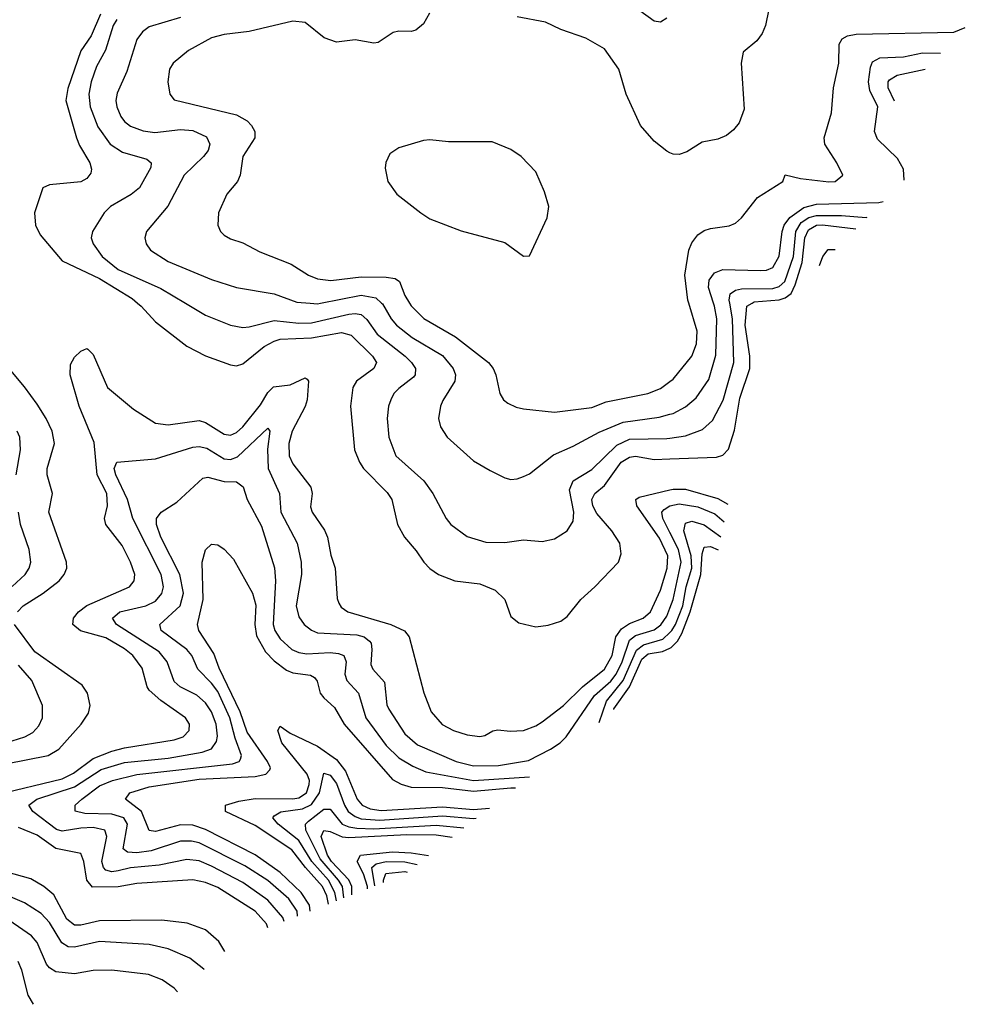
# Model space of a CAD drawing. Header units: inches. Extents: x 1308407 to 1441228, y 959628 to 1036311.
# Tile 512 of 656: x 1417914 to 1420948, y 967752 to 970909. Entities that reach past the tile are written whole.
import ezdxf

# ---------------------------------------------------------------- set-up
doc = ezdxf.new("R2010")
doc.units = ezdxf.units.IN
doc.header["$MEASUREMENT"] = 0
for name, color, linetype in [('B4916', 7, 'Continuous'), ('B4917', 7, 'Continuous'), ('B4926', 7, 'Continuous'), ('B4927', 7, 'Continuous')]:
    doc.layers.add(name, color=color, linetype=linetype)

msp = doc.modelspace()

# ---------------------------------------------------------------- linework, layer by layer
at = {"layer": 'B4916', "color": 5}
for points, elevation in [([(1418291.9, 970000), (1418303.9, 969990), (1418350, 969940.5), (1418450, 969862.5), (1418510, 969831.5), (1418590, 969802.4), (1418610, 969799.2), (1418630, 969805), (1418698.9, 969861.1), (1418730, 969878.6), (1418750, 969884.5), (1418850, 969888.4), (1418946.4, 969906.4), (1418977, 969897), (1419046.2, 969830), (1419058.6, 969810), (1419050.1, 969790), (1418994.6, 969750), (1418982.5, 969730), (1418975.5, 969670), (1418987.7, 969530), (1419003.9, 969490), (1419017.3, 969470), (1419093.1, 969393.1), (1419108.3, 969370), (1419126.4, 969290), (1419148.8, 969250), (1419186.3, 969206.3), (1419210.2, 969170), (1419230, 969149.2), (1419257.4, 969130), (1419309.6, 969109.6), (1419390, 969099.8), (1419439.3, 969079.3), (1419470.1, 969050.1), (1419490, 968995.5), (1419515.3, 968975.2), (1419570, 968962.4), (1419610, 968967.7), (1419650, 968980.6), (1419670, 968995.5), (1419714, 969050), (1419759, 969090), (1419834.9, 969170), (1419843.7, 969196.3), (1419839.2, 969230), (1419814, 969270), (1419765.2, 969325.2), (1419752.7, 969350), (1419749.9, 969370), (1419759, 969390), (1419790, 969415.9), (1419844.1, 969490), (1419870, 969506.7), (1419890, 969508.9), (1419950, 969498.8), (1420000, 969500.7)], 2920), ([(1418446, 970000), (1418510, 969962), (1418590, 969929.5), (1418630, 969922.5), (1418650, 969923.8), (1418730, 969944.1), (1418810, 969936.4), (1418850, 969937.4), (1418970, 969964.4), (1418990, 969967.1), (1419010, 969963.4), (1419027.4, 969947.4), (1419060.8, 969900.8), (1419150.7, 969830), (1419171.3, 969810), (1419183.9, 969790), (1419182.7, 969770), (1419177.2, 969762.8), (1419130, 969726.2), (1419114.5, 969710), (1419104.3, 969690), (1419097.1, 969670), (1419093, 969630), (1419098.8, 969570), (1419120.6, 969510), (1419210.2, 969430), (1419239.3, 969390), (1419281.8, 969310), (1419297.3, 969290), (1419350, 969252.1), (1419410, 969234), (1419470, 969232.9), (1419530, 969241.6), (1419590, 969235.8), (1419630, 969244.6), (1419670, 969270.3), (1419690, 969300.7), (1419691.7, 969330), (1419678.2, 969401.8), (1419689.3, 969430), (1419750, 969466.8), (1419830, 969544.6), (1419870, 969563.8), (1419990, 969565.8), (1420000, 969567.2)], 2940), ([(1418846.1, 970000), (1418870, 969998.3), (1418878.8, 970000)], 2960), ([(1419075.3, 970000), (1419077.8, 969997.8), (1419105.5, 969950), (1419123.1, 969930), (1419173.4, 969890), (1419270, 969832.4), (1419304.7, 969790), (1419311.8, 969770), (1419310.1, 969750), (1419271.9, 969688.1), (1419264.3, 969670), (1419257.8, 969630), (1419263.7, 969603.7), (1419285.8, 969570), (1419370, 969494.3), (1419423.1, 969463.1), (1419470, 969439.5), (1419490, 969434.9), (1419510, 969436.5), (1419530, 969444.6), (1419550, 969452.9), (1419626.1, 969513.9), (1419690, 969541.5), (1419773.5, 969586.5), (1419850, 969618.5), (1419965.5, 969634.5), (1420000, 969643.8)], 2960), ([(1419164.9, 970000), (1419170, 969991.7), (1419210.4, 969950.4), (1419312.1, 969892.1), (1419417.7, 969810), (1419433.4, 969790), (1419441.4, 969770), (1419454.7, 969710), (1419466.3, 969690), (1419479.8, 969679.8), (1419506.5, 969666.5), (1419530, 969661.1), (1419630, 969650.1), (1419750, 969665.1), (1419795.9, 969684.1), (1419929.5, 969710.5), (1419970, 969726.8), (1420000, 969748.7)], 2980), ([(1417836.9, 968423.1), (1418050, 968475.1), (1418086.6, 968493.4), (1418150, 968539.9), (1418210, 968563.6), (1418250, 968574), (1418410, 968599.5), (1418438.4, 968610), (1418457.5, 968630), (1418459.2, 968650), (1418446.5, 968670), (1418366.5, 968726.5), (1418330, 968759.2), (1418322.8, 968770), (1418306.7, 968830), (1418276.6, 968870), (1418250, 968892), (1418190, 968926.6), (1418109.7, 968949.7), (1418084.6, 968970), (1418086.8, 968990), (1418103.1, 969010), (1418130, 969031), (1418266.8, 969090), (1418281.7, 969110), (1418283.4, 969130), (1418269.9, 969169.9), (1418243.1, 969223.1), (1418190.9, 969290), (1418186.7, 969310), (1418196.3, 969350), (1418193.5, 969390), (1418162.3, 969450), (1418153, 969553), (1418104.7, 969670), (1418076.1, 969770), (1418076.8, 969803.2), (1418090, 969827), (1418110, 969846), (1418130, 969854.6), (1418132.6, 969852.6), (1418150, 969835.8), (1418195.6, 969730), (1418279.7, 969659.7), (1418350, 969615.4), (1418390, 969609.6), (1418490, 969623.4), (1418510, 969617.5), (1418570, 969580.5), (1418590, 969576.5), (1418610, 969585.4), (1418630, 969603.5), (1418686.6, 969673.5), (1418710, 969713.3), (1418728.4, 969731.6), (1418781.7, 969738.3), (1418830, 969760.1), (1418836.4, 969756.4), (1418840.9, 969750), (1418835.9, 969690), (1418830, 969668.5), (1418788, 969590), (1418777.6, 969550), (1418778.2, 969510), (1418790, 969484.4), (1418847.9, 969410), (1418852.5, 969390), (1418847.4, 969347.4), (1418852.1, 969330), (1418892.1, 969272.1), (1418901.2, 969250), (1418912, 969192), (1418925.8, 969150), (1418933.1, 969053.1), (1418938, 969038), (1418945.7, 969025.7), (1418966.3, 969010), (1419104.7, 968970), (1419148.9, 968948.9), (1419163.5, 968930), (1419210.1, 968750.1), (1419234.3, 968690), (1419269.2, 968649.2), (1419305.7, 968630), (1419350, 968615.9), (1419390, 968610.2), (1419406.7, 968613.3), (1419431.6, 968628.4), (1419447.6, 968632.4), (1419487.4, 968627.4), (1419530, 968630.1), (1419570, 968644.6), (1419590, 968657.5), (1419659, 968710), (1419720.1, 968770), (1419790, 968826.9), (1419814.5, 968870), (1419826.6, 968930), (1419844.3, 968955.7), (1419870, 968972.7), (1419914.5, 968990), (1419937.5, 969010), (1419970, 969080.2), (1419991.1, 969150), (1419992.9, 969190), (1419966.7, 969246.7), (1419893.5, 969350), (1419891, 969370), (1419901.6, 969378.4), (1420000, 969401)], 2880), ([(1417907.3, 969010), (1417925.3, 969030), (1417990, 969070.5), (1418040.7, 969110), (1418057.3, 969130), (1418065, 969150), (1418064.6, 969170), (1418007.2, 969330), (1418019.9, 969390), (1418002.4, 969450), (1418001.8, 969470), (1418025.9, 969550), (1418018.1, 969590), (1417999.5, 969630), (1417970, 969676.1), (1417930, 969731.9), (1417880.2, 969790)], 2920), ([(1417903.1, 969450), (1417916.7, 969530), (1417914.4, 969570), (1417906.3, 969590)], 2940), ([(1418762.3, 968017.4), (1418758.3, 968030), (1418710, 968085.6), (1418630, 968142.2), (1418530, 968195.3), (1418490, 968211.8), (1418450, 968215.8), (1418361.7, 968198.3), (1418270, 968189), (1418230, 968179.3), (1418210, 968177.1), (1418190, 968182.5), (1418182.6, 968190), (1418177.5, 968210), (1418193.4, 968290), (1418186.9, 968310), (1418150, 968318.8), (1418110, 968316.9), (1418050, 968306.5), (1418032, 968312), (1417956.5, 968370), (1417943.4, 968390), (1417969, 968410), (1418090, 968449.1), (1418175.7, 968504.3), (1418250, 968527.7), (1418390, 968540.6), (1418499.5, 968560.5), (1418529.1, 968570.9), (1418546, 968594), (1418548.9, 968611.1), (1418544.3, 968650), (1418529.9, 968690), (1418510, 968719), (1418482.7, 968742.7), (1418429.2, 968770), (1418410, 968786.9), (1418387.2, 968850), (1418361.7, 968881.7), (1418224.9, 968970), (1418212.2, 968990), (1418235.3, 969010), (1418319.3, 969030), (1418350, 969044.9), (1418370.5, 969069.5), (1418375, 969090), (1418367.7, 969130), (1418277.1, 969310), (1418260.1, 969370), (1418223.1, 969450), (1418217.5, 969470), (1418226, 969490), (1418350, 969500.6), (1418470, 969538.8), (1418490, 969540.8), (1418514.8, 969534.8), (1418570, 969500.9), (1418590, 969498.4), (1418612.5, 969507.5), (1418710, 969599), (1418716.3, 969590), (1418708.6, 969531.4), (1418711.1, 969470), (1418747.6, 969390), (1418751.8, 969330), (1418804.7, 969230), (1418817.6, 969170), (1418817.9, 969130), (1418801, 969030), (1418810, 968994.3), (1418826.3, 968970), (1418850, 968951.3), (1418870, 968943.4), (1418996.1, 968936.1), (1419019.3, 968930), (1419036.5, 968916.5), (1419041.7, 968910), (1419043.9, 968890), (1419041.1, 968841.1), (1419046.6, 968826.6), (1419084.4, 968784.4), (1419092.2, 968712.2), (1419097.9, 968697.9), (1419150, 968619.1), (1419190, 968584.1), (1419314, 968530), (1419370, 968516.5), (1419450, 968517.6), (1419546.5, 968533.5), (1419616.8, 968570), (1419647.5, 968590), (1419667.2, 968610), (1419758.2, 968741.8), (1419810, 968788.4), (1419827.4, 968810), (1419846.7, 968850), (1419870, 968919), (1419890, 968934.1), (1419950, 968952.5), (1419971.3, 968968.7), (1419990, 968996), (1420000, 969021.9)], 2860), ([(1418805.4, 968034.4), (1418804.8, 968050), (1418777.7, 968090), (1418710, 968149.1), (1418636.1, 968196.1), (1418490, 968269.7), (1418464.9, 968275.1), (1418430, 968275.1), (1418335.9, 968244.1), (1418290, 968237.4), (1418259.7, 968239.7), (1418246.4, 968250), (1418260.5, 968330), (1418248.3, 968350), (1418210, 968362), (1418123.3, 968363.3), (1418091.6, 968371.6), (1418092.4, 968390), (1418113.5, 968410), (1418170, 968452.9), (1418212.2, 968470), (1418290, 968488.5), (1418596.6, 968523.4), (1418617.8, 968530), (1418622.4, 968537.6), (1418626, 968550), (1418605.5, 968605.5), (1418588.8, 968670), (1418550, 968754.5), (1418530, 968781.6), (1418486.1, 968826.1), (1418466.2, 968870), (1418450.8, 968890), (1418368.5, 968950), (1418364.1, 968970), (1418429.1, 969030), (1418439.4, 969070), (1418427.8, 969130), (1418366.5, 969250), (1418352.7, 969290), (1418352.8, 969310), (1418368.4, 969330), (1418418.1, 969361.9), (1418501.6, 969438.4), (1418517.8, 969442.2), (1418570, 969428.5), (1418610, 969427.5), (1418631.2, 969411.2), (1418643.7, 969370), (1418690, 969284.9), (1418731.5, 969151.5), (1418734.5, 969110), (1418727.1, 968970), (1418733.1, 968950), (1418750, 968923.8), (1418786.9, 968890), (1418810, 968879.5), (1418835.6, 968875.6), (1418910, 968880.2), (1418937.2, 968877.2), (1418954.3, 968870), (1418961.1, 968850), (1418957.5, 968810), (1418963.3, 968790), (1419001.2, 968750), (1419024.2, 968670), (1419090, 968581.7), (1419130, 968542.6), (1419175.4, 968515.4), (1419217.4, 968497.4), (1419370, 968469.5), (1419549.2, 968480.8)], 2840), ([(1417890, 969091.5), (1417931.4, 969130), (1417944.2, 969150), (1417949.8, 969170), (1417944.5, 969210), (1417916.9, 969290), (1417909.9, 969330)], 2940), ([(1420000, 969265.2), (1419977.8, 969310), (1419974, 969330), (1419981.5, 969338.5), (1419999.9, 969350)], 2860), ([(1418845.9, 968050.3), (1418843.4, 968070), (1418817.5, 968110), (1418750, 968174.7), (1418670, 968231), (1418510, 968312), (1418470, 968326), (1418430, 968327.4), (1418350, 968306), (1418330, 968308.9), (1418304.6, 968370), (1418253.6, 968410), (1418267, 968430), (1418330, 968448.8), (1418490, 968473.6), (1418670, 968482.6), (1418704.1, 968490), (1418716.4, 968503.5), (1418718.5, 968510), (1418709.3, 968530), (1418644.3, 968624.3), (1418621.3, 968690), (1418554, 968830), (1418536.6, 968876.6), (1418488.9, 968950), (1418484.2, 968970), (1418502.5, 969050), (1418499.2, 969170), (1418510.6, 969209.4), (1418530, 969227.6), (1418550, 969225.5), (1418570, 969211.3), (1418599.7, 969179.7), (1418660.8, 969070), (1418671.4, 969031.4), (1418668.4, 968970), (1418673.7, 968933.7), (1418702.5, 968882.5), (1418730, 968852.7), (1418770, 968823.1), (1418790, 968814.3), (1418846.9, 968806.9), (1418859.4, 968799.4), (1418868.4, 968788.4), (1418878.6, 968750), (1418890, 968734.7), (1418923.6, 968703.6), (1418955.4, 968650), (1419110, 968472.9), (1419137.5, 968457.5), (1419170, 968448.4), (1419270, 968447.3), (1419370, 968435.4), (1419490, 968446.3), (1419504.2, 968445.7)], 2820), ([(1417870, 968523.4), (1418005.5, 968550), (1418039.4, 968570), (1418111.9, 968650), (1418135.1, 968684.9), (1418140.2, 968710), (1418131.2, 968750), (1418114.7, 968774.7), (1417962.5, 968882.5), (1417897.9, 968970)], 2920), ([(1419773.4, 968655.1), (1419796.1, 968723.9), (1419850, 968790.1), (1419892.6, 968887.4), (1419915.3, 968904.7), (1419977.2, 968922.8), (1420000, 968943.8)], 2840), ([(1419820.1, 968697.4), (1419820.5, 968699.5), (1419870.7, 968770), (1419910, 968859), (1419930, 968875.2), (1419976.6, 968883.4), (1420000, 968893.6)], 2820), ([(1417890, 968596.8), (1417931, 968609), (1417956.1, 968623.9), (1417975.6, 968644.4), (1417987.2, 968670), (1417987.8, 968710), (1417952.6, 968790), (1417910, 968839.5)], 2940), ([(1418904.8, 968073.4), (1418899.5, 968099.5), (1418885.1, 968130), (1418831.3, 968190), (1418787.6, 968247.6), (1418670, 968325.5), (1418574.7, 968370), (1418574.6, 968390), (1418616.9, 968403.1), (1418670, 968411.4), (1418790, 968410.6), (1418810, 968414.1), (1418834.1, 968430), (1418843.2, 968456.8), (1418843.6, 968470), (1418836, 968490), (1418755.6, 968590), (1418742.7, 968630), (1418750, 968643.6), (1418781.7, 968621.7), (1418870, 968580.1), (1418930, 968537), (1418958.9, 968498.9), (1418996.9, 968410), (1419013.2, 968390), (1419038.1, 968378.1), (1419073.8, 968373.8), (1419270, 968385.5), (1419370, 968376.1), (1419421.1, 968381.1)], 2780), ([(1418930.1, 968083.3), (1418925.3, 968110), (1418904.4, 968150), (1418851.5, 968210), (1418810, 968277.1), (1418743.2, 968330), (1418726.2, 968350), (1418730, 968355.9), (1418751.4, 968368.6), (1418821.3, 968378.7), (1418850, 968392.7), (1418875.5, 968430), (1418890, 968492.6), (1418910, 968486.8), (1418930, 968459.8), (1418955.9, 968390), (1418967.9, 968370), (1418990, 968353.7), (1419010, 968346.5), (1419070, 968342.5), (1419270, 968356), (1419370, 968347.5), (1419378.8, 968348.2)], 2760), ([(1418954.3, 968092.8), (1418949.3, 968130), (1418937.4, 968150), (1418878.4, 968218.4), (1418832.2, 968310), (1418831, 968330), (1418840.8, 968339.2), (1418890, 968377.6), (1418910, 968377.9), (1418948.8, 968330), (1418970, 968320.5), (1418996.2, 968316.2), (1419050, 968314.8), (1419250, 968326.3), (1419339.3, 968317.5)], 2740), ([(1418709.7, 967996.8), (1418705.8, 968010), (1418669.9, 968050), (1418550, 968126.3), (1418510, 968142.6), (1418470, 968151.5), (1418290, 968139.1), (1418230, 968128.9), (1418147.9, 968127.9), (1418129.7, 968149.7), (1418120.3, 968210), (1418110, 968235.2), (1418030, 968251.2), (1417970, 968294), (1417910, 968319.2)], 2880), ([(1418979.7, 968102.8), (1418979.3, 968130), (1418970, 968151.1), (1418914.9, 968210), (1418902, 968230), (1418881.6, 968290), (1418890, 968309.5), (1418910, 968306.4), (1418949.1, 968289.1), (1418970, 968286.3), (1419156.3, 968296.3), (1419250, 968295), (1419301.1, 968287.8)], 2720), ([(1419029.8, 968122.5), (1419030, 968130), (1419017.6, 968170), (1418996.5, 968210), (1419007.6, 968230), (1419110, 968241), (1419170, 968237.1), (1419225.1, 968228.7)], 2680), ([(1419053.4, 968131.8), (1419044.2, 968190), (1419057.6, 968202.4), (1419090, 968210), (1419150, 968208.3), (1419188.9, 968200.6)], 2660), ([(1418571.8, 967921.7), (1418553.4, 967953.4), (1418510.3, 967990.3), (1418451.6, 968011.6), (1418370, 968021.6), (1418170, 968019.1), (1418110, 968005.6), (1418090, 968005.3), (1418065.1, 968025.1), (1418023.4, 968103.4), (1417991.8, 968130), (1417950, 968154.4), (1417870, 968177.1)], 2920), ([(1419081.5, 968142.8), (1419081.2, 968150), (1419088.8, 968171.2), (1419150, 968177.3), (1419157, 968175.7)], 2640), ([(1418505.9, 967863.2), (1418504.9, 967864.9), (1418459.6, 967899.6), (1418390, 967929.4), (1418330, 967943.1), (1418170, 967952.9), (1418090, 967935.6), (1418070, 967936.6), (1418049.2, 967949.2), (1418010, 968014.6), (1417983.3, 968043.3), (1417930, 968077), (1417870, 968102.8)], 2940), ([(1418420.8, 967791.9), (1418410, 967804.1), (1418371.1, 967830), (1418327.4, 967847.4), (1418210, 967861.5), (1418150, 967860.4), (1418090, 967849.3), (1418030, 967855.6), (1418010, 967868.4), (1418000.5, 967880.5), (1417970, 967949.8), (1417951.8, 967971.9), (1417850, 968041.1)], 2960), ([(1417958.4, 967751.9), (1417941.1, 967781.1), (1417921.2, 967861.2), (1417909.6, 967889.6)], 2980)]:
    msp.add_lwpolyline(points, dxfattribs=dict(at, elevation=elevation))
at = {"layer": 'B4917', "color": 5}
for points, elevation in [([(1419990, 970913.6), (1419970, 970901.3), (1419950, 970904.7), (1419876.3, 970956.3)], 2960), ([(1418173.1, 970926.9), (1418143.2, 970856.8), (1418110, 970809.3), (1418068.4, 970688.4), (1418062.3, 970650), (1418096, 970530), (1418105.5, 970505.5), (1418139.1, 970450), (1418145, 970430), (1418142.9, 970417.1), (1418130, 970399.8), (1418110, 970389.1), (1418010, 970379.6), (1417988.7, 970370), (1417961.5, 970290), (1417965.1, 970250), (1417979.4, 970219.4), (1418050, 970136), (1418170, 970079.2), (1418274.5, 970014.5), (1418291.9, 970000)], 2920), ([(1418225.5, 970910), (1418214.1, 970890), (1418189.2, 970810.8), (1418161, 970759), (1418143.4, 970710), (1418136.2, 970670), (1418140.1, 970630), (1418165.2, 970565.2), (1418204.4, 970510), (1418244.2, 970484.2), (1418321.5, 970461.5), (1418335.5, 970450), (1418335.3, 970435.3), (1418298.1, 970370), (1418271.4, 970348.6), (1418205.4, 970310), (1418185.4, 970290), (1418147.5, 970230), (1418143.5, 970210), (1418149.4, 970190), (1418178.9, 970150), (1418230, 970107.7), (1418366.9, 970046.9), (1418446, 970000)], 2940), ([(1418430, 970915.8), (1418330, 970886), (1418307.9, 970870), (1418290, 970845.7), (1418257.5, 970742.5), (1418226.8, 970673.1), (1418222.6, 970650), (1418225.4, 970630), (1418238.6, 970598.6), (1418250, 970582.5), (1418270, 970567.1), (1418310, 970552.9), (1418347.7, 970547.7), (1418430, 970556.9), (1418470, 970553.3), (1418512.9, 970532.9), (1418524.5, 970510), (1418518.9, 970490), (1418503.8, 970470), (1418441.5, 970410), (1418389.1, 970310.9), (1418321.2, 970230), (1418315.8, 970210), (1418319.6, 970190), (1418334, 970170), (1418390, 970133.9), (1418530, 970076.4), (1418610, 970050.1), (1418730, 970029.6), (1418803.1, 970003.1), (1418846.1, 970000)], 2960), ([(1419229.2, 970930), (1419210, 970895.4), (1419184.6, 970875.4), (1419170, 970871.6), (1419130, 970872.5), (1419112.6, 970867.4), (1419064.6, 970835.4), (1419050, 970833.6), (1418990, 970844.4), (1418930, 970836.5), (1418890.5, 970850.5), (1418830, 970899.8), (1418790, 970904.4), (1418650, 970871.5), (1418570, 970861.5), (1418529.7, 970850.3), (1418455.3, 970810), (1418406, 970770), (1418395.2, 970750), (1418389.4, 970710), (1418396.2, 970670), (1418410, 970651.6), (1418610, 970604.2), (1418644.4, 970584.4), (1418658.3, 970570), (1418668.7, 970550), (1418668.6, 970530), (1418629.5, 970470), (1418621.5, 970410), (1418612.8, 970390), (1418579, 970350), (1418551.5, 970290), (1418550.3, 970250), (1418558.7, 970230), (1418570, 970217.6), (1418590, 970206), (1418630, 970193.2), (1418684.1, 970164.1), (1418785, 970125), (1418840.8, 970090), (1418870, 970077.9), (1418912.5, 970072.5), (1419010, 970084.7), (1419090, 970083.8), (1419118.7, 970078.7), (1419132.2, 970070), (1419150, 970024.2), (1419164.9, 970000)], 2980), ([(1420000, 970482.4), (1419990, 970487.1), (1419950, 970519.1), (1419906, 970570), (1419859.4, 970670), (1419835.8, 970750), (1419790, 970815.4), (1419729.9, 970849.8), (1419650, 970877.8), (1419600.7, 970900.7), (1419510, 970917.8)], 2980), ([(1418878.8, 970000), (1419010, 970026.1), (1419056.6, 970016.6), (1419075.3, 970000)], 2960)]:
    msp.add_lwpolyline(points, dxfattribs=dict(at, elevation=elevation))
at = {"layer": 'B4917', "color": 5, "elevation": 3020}
msp.add_lwpolyline([(1419230, 970523.2), (1419210, 970521.6), (1419130, 970498.4), (1419101.4, 970478.6), (1419088.5, 970451.5), (1419086.6, 970433.4), (1419094.9, 970390), (1419124.4, 970350), (1419201.1, 970290), (1419230.4, 970270), (1419330, 970232), (1419470, 970194.9), (1419530, 970151), (1419550, 970152), (1419606.5, 970273.5), (1419611.1, 970310), (1419597.4, 970357.4), (1419570, 970420.9), (1419522.9, 970470), (1419490, 970492.4), (1419430, 970517.3), (1419290, 970517.8)], close=True, dxfattribs=at)
at = {"layer": 'B4926', "color": 5}
for points, elevation in [([(1420000, 969748.7), (1420010, 969756.1), (1420070.4, 969830), (1420084.9, 969870), (1420087.3, 969910), (1420060.8, 970000)], 2980), ([(1420000, 969643.8), (1420010, 969646.5), (1420050, 969667.9), (1420083.9, 969696.1), (1420124.5, 969755.5), (1420147.2, 969832.8), (1420150.8, 969950), (1420143.4, 969990), (1420140.2, 970000)], 2960), ([(1420000, 969567.2), (1420050, 969574.1), (1420104.8, 969595.2), (1420136.6, 969623.4), (1420170.8, 969689.2), (1420205.3, 969810), (1420200.5, 969950), (1420192, 970000)], 2940), ([(1420000, 969500.7), (1420150, 969506.4), (1420170, 969513.1), (1420188.3, 969531.7), (1420207.7, 969592.3), (1420224.6, 969695.4), (1420255.9, 969790), (1420256.6, 969830), (1420241, 969930), (1420247.1, 969990), (1420263.6, 970000)], 2920), ([(1420000, 969401), (1420010, 969403.3), (1420050, 969403.7), (1420154.2, 969374.2), (1420185.8, 969355.3)], 2880), ([(1419999.9, 969350), (1420030, 969356.2), (1420090, 969347), (1420144.5, 969324.5), (1420173.8, 969298.5)], 2860), ([(1420000, 968943.8), (1420006.7, 968950), (1420018.3, 968970), (1420041.7, 969030), (1420052.2, 969090), (1420070.6, 969150), (1420068, 969190), (1420044.9, 969270), (1420050, 969294.6), (1420070, 969300.7), (1420110, 969289.2), (1420163.7, 969250.7)], 2840), ([(1420000, 969021.9), (1420010.6, 969049.4), (1420036.5, 969170), (1420027.3, 969210), (1420000, 969265.2)], 2860), ([(1420000, 968893.6), (1420004.5, 968895.5), (1420023.9, 968916.1), (1420038.7, 968941.3), (1420064.9, 969010), (1420098.9, 969130), (1420103.6, 969196.4), (1420110, 969217.9), (1420130, 969220.1), (1420154.8, 969208.7)], 2820)]:
    msp.add_lwpolyline(points, dxfattribs=dict(at, elevation=elevation))
at = {"layer": 'B4927', "color": 5}
for points, elevation in [([(1420317.7, 970942.3), (1420307, 970890), (1420295.8, 970864.2), (1420278.5, 970841.5), (1420235.5, 970804.5), (1420228.2, 970770), (1420238, 970622), (1420222, 970578), (1420204.4, 970555.6), (1420182, 970538), (1420154, 970526), (1420103.9, 970516.1), (1420054.8, 970485.2), (1420030, 970476.9), (1420010, 970477.7), (1420000, 970482.4)], 2980), ([(1420060.8, 970000), (1420057.9, 970010), (1420048.3, 970090), (1420060.2, 970170), (1420070, 970193.1), (1420090, 970219), (1420110, 970232.7), (1420130, 970239.6), (1420190, 970248.5), (1420210, 970256.3), (1420230, 970274), (1420280.7, 970339.3), (1420362, 970390), (1420370, 970412), (1420419.3, 970399.3), (1420510, 970388.6), (1420530, 970390.5), (1420554.5, 970410), (1420535.6, 970450), (1420497, 970510), (1420495.1, 970530), (1420518, 970610), (1420524.7, 970690), (1420542.2, 970770), (1420542.8, 970830), (1420552.6, 970847.4), (1420570, 970857.6), (1420597.3, 970862.7), (1420910.6, 970869.4), (1420947.7, 970883.5)], 2980), ([(1420751.2, 970394.5), (1420749.9, 970430), (1420730, 970464.1), (1420666.2, 970526.2), (1420656.4, 970550), (1420666.8, 970630), (1420641.6, 970681.6), (1420636.6, 970710), (1420643.1, 970756.9), (1420650, 970773.9), (1420673.1, 970786.9), (1420749.7, 970790.3), (1420810, 970802.2), (1420868.5, 970801.2)], 2960), ([(1420721, 970647.7), (1420699.8, 970690), (1420700.1, 970710), (1420704.2, 970715.8), (1420729.2, 970730.8), (1420819.1, 970749.8)], 2940), ([(1420140.2, 970000), (1420124.2, 970050), (1420126.3, 970073.7), (1420142.8, 970097.2), (1420170, 970107.5), (1420290, 970104.4), (1420310, 970105.7), (1420330, 970114.5), (1420350, 970150.2), (1420360.1, 970230), (1420367, 970250), (1420385.2, 970274.8), (1420430, 970306.3), (1420470, 970317.1), (1420670, 970322.9), (1420683.7, 970326.4)], 2960), ([(1420192, 970000), (1420190.3, 970010), (1420193.7, 970030), (1420210, 970042.2), (1420230, 970046.3), (1420330, 970047.2), (1420350, 970053.4), (1420368.4, 970070), (1420396.2, 970150), (1420403.6, 970230), (1420421.5, 970258.5), (1420445.2, 970274.8), (1420470, 970281.2), (1420550, 970281.5), (1420630, 970275.2), (1420633.2, 970275.5)], 2940), ([(1420263.6, 970000), (1420270, 970003.9), (1420350, 970010.2), (1420370, 970017.6), (1420388.5, 970031.5), (1420401.5, 970058.5), (1420424, 970130), (1420433, 970210), (1420444.9, 970235.1), (1420469.9, 970250.1), (1420490, 970251.7), (1420596, 970237.9)], 2920), ([(1420480.3, 970121.1), (1420490.1, 970149.9), (1420507.9, 970172.1), (1420530, 970171.8), (1420530.4, 970171.7)], 2880)]:
    msp.add_lwpolyline(points, dxfattribs=dict(at, elevation=elevation))

doc.saveas('drawing.dxf')
